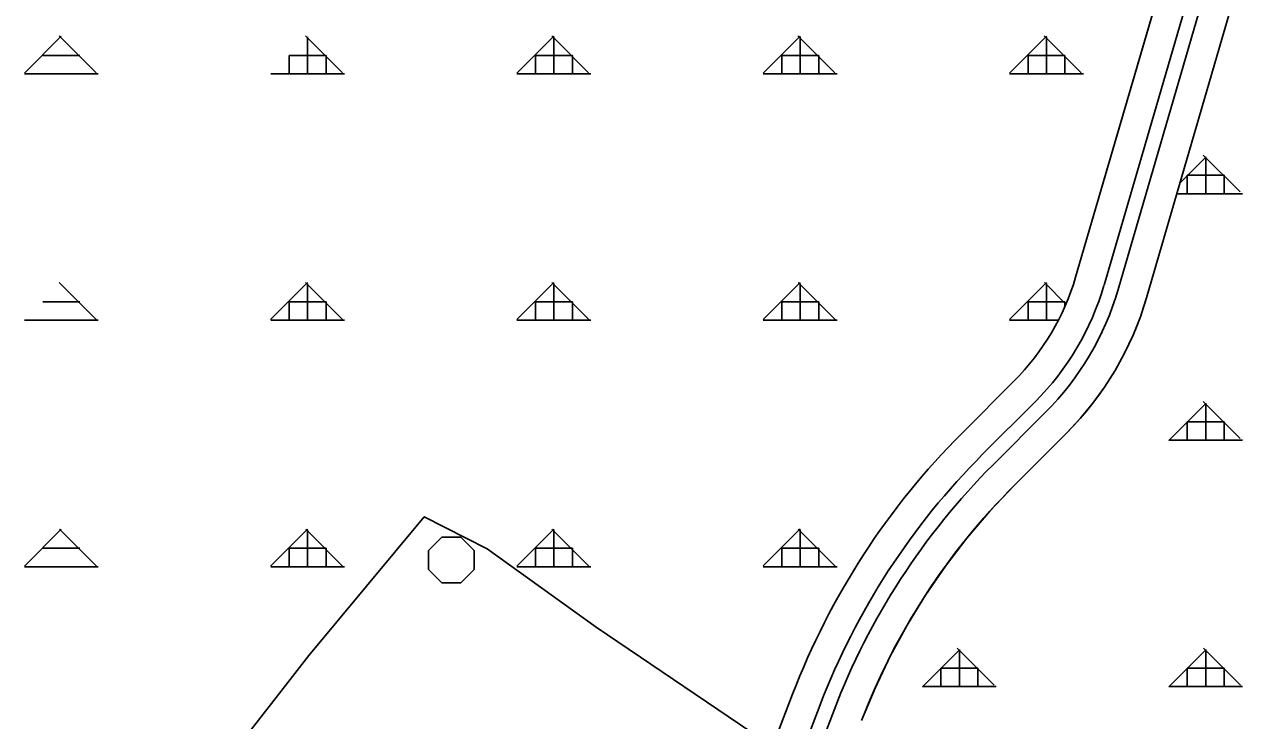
# Model space of a CAD drawing. Extents: x 410727 to 412947, y 4463506 to 4466382.
# Drawn here: x 410964.8 to 411212.1, y 4463966.2 to 4464107.5 of the extents above; entities that cross this region are included whole.
import ezdxf

# ---------------------------------------------------------------- set-up
doc = ezdxf.new("R2010")
doc.units = 0
for name, color, linetype in [('ADAKENARI', 7, 'Continuous'), ('F_ADAKENARI', 7, 'Continuous'), ('KALDIRIM', 7, 'Continuous'), ('PL_AYA_ORMAN', 7, 'Continuous'), ('PL_KA_TARIM_DIGER', 7, 'Continuous'), ('TR_ORMAN', 7, 'Continuous'), ('TR_TARIMALANI', 7, 'Continuous')]:
    doc.layers.add(name, color=color, linetype=linetype)

msp = doc.modelspace()

# ---------------------------------------------------------------- linework, layer by layer
at = {"layer": 'ADAKENARI'}
for p, q in [((411195.09, 4464114.01), (411178.22, 4464056.19)), ((411192.62, 4464051.99), (411209.49, 4464109.81)), ((411165.76, 4464035.13), (411155.1, 4464024.47)), ((411165.71, 4464013.87), (411176.36, 4464024.52)), ((411120.76, 4463971.55), (411116.69, 4463960.92)), ((411126.37, 4463969.41), (411122.3, 4463958.78))]:
    msp.add_line(p, q, dxfattribs=at)
for centre, radius, start, end in [((411130.89, 4464069.99), 49.3, 315, 343.7398), ((411130.89, 4464069.99), 49.3, 315, 343.7398), ((411130.89, 4464069.99), 64.3, 315, 343.7398), ((411130.89, 4464069.99), 64.3, 315, 343.7398), ((411262.18, 4463917.39), 151.43, 135, 159.0442), ((411262.18, 4463917.39), 151.43, 135, 159.0442), ((411262.18, 4463917.39), 136.43, 135, 159.0442), ((411262.18, 4463917.39), 136.43, 135, 159.0442)]:
    msp.add_arc(centre, radius, start, end, dxfattribs=at)
at = {"layer": 'F_ADAKENARI'}
msp.add_line((411120.76, 4463971.55), (411116.69, 4463960.92), dxfattribs=at)
at = {"layer": 'KALDIRIM'}
for p, q in [((411183.98, 4464054.51), (411200.85, 4464112.33)), ((411186.86, 4464053.67), (411203.73, 4464111.49)), ((411159.34, 4464020.23), (411170, 4464030.89)), ((411161.46, 4464018.11), (411172.12, 4464028.77)), ((411126.37, 4463969.41), (411122.3, 4463958.78)), ((411104.47, 4463903.85), (411129.17, 4463968.33))]:
    msp.add_line(p, q, dxfattribs=at)
for centre, radius, start, end in [((411130.89, 4464069.99), 55.3, 315, 343.7398), ((411130.89, 4464069.99), 55.3, 315, 343.7398), ((411130.89, 4464069.99), 58.3, 315, 343.7398), ((411130.89, 4464069.99), 58.3, 315, 343.7398), ((411262.18, 4463917.39), 145.43, 135, 159.0442), ((411262.18, 4463917.39), 145.43, 135, 159.0442), ((411262.18, 4463917.39), 142.43, 135, 159.0442), ((411262.18, 4463917.39), 142.43, 135, 159.0442)]:
    msp.add_arc(centre, radius, start, end, dxfattribs=at)
at = {"layer": 'PL_AYA_ORMAN'}
for points in [[(411178.22, 4464056.19), (411195.09, 4464114.01)], [(411209.49, 4464109.81), (411192.62, 4464051.99), (411191.38, 4464048.15), (411189.89, 4464044.41), (411188.17, 4464040.76), (411186.23, 4464037.23), (411184.06, 4464033.83), (411181.69, 4464030.57), (411179.12, 4464027.46), (411176.36, 4464024.52), (411165.71, 4464013.87), (411160.78, 4464008.68), (411156.14, 4464003.23), (411151.78, 4463997.56), (411147.73, 4463991.66), (411143.99, 4463985.55), (411140.58, 4463979.26), (411137.5, 4463972.8), (411134.77, 4463966.19)], [(411155.1, 4464024.47), (411165.76, 4464035.13)], [(411005.67, 4463957.78), (411022.58, 4463979.41), (411045.99, 4464007.56), (411058.74, 4464001.05), (411080.85, 4463985.15), (411116.69, 4463960.92), (411120.76, 4463971.55)]]:
    msp.add_lwpolyline(points, dxfattribs=at)
for centre, radius, start, end in [((411130.89, 4464069.99), 49.3, 315, 343.7398), ((411262.18, 4463917.39), 151.43, 135, 159.0442)]:
    msp.add_arc(centre, radius, start, end, dxfattribs=at)
at = {"layer": 'PL_KA_TARIM_DIGER'}
msp.add_lwpolyline([(411005.67, 4463957.78), (411022.58, 4463979.41), (411045.99, 4464007.56), (411058.74, 4464001.05), (411080.85, 4463985.15), (411116.69, 4463960.92)], dxfattribs=at)
at = {"layer": 'TR_ORMAN'}
for p, q in [((410964.8, 4464097.53), (410972.3, 4464105.03)), ((410979.36, 4464097.6), (410971.86, 4464105.1)), ((411029.36, 4464097.6), (411021.86, 4464105.1)), ((411022.31, 4464097.41), (411022.31, 4464104.91)), ((411064.8, 4464097.55), (411072.3, 4464105.04)), ((411079.35, 4464097.6), (411071.85, 4464105.1)), ((411072.31, 4464097.41), (411072.31, 4464104.91)), ((411114.8, 4464097.55), (411122.3, 4464105.05)), ((411129.34, 4464097.6), (411121.84, 4464105.1)), ((411122.31, 4464097.41), (411122.31, 4464104.91)), ((411164.8, 4464097.56), (411172.3, 4464105.06)), ((411179.33, 4464097.6), (411171.83, 4464105.1)), ((411172.31, 4464097.41), (411172.31, 4464104.91)), ((410968.56, 4464101.16), (410976.06, 4464101.16)), ((411018.56, 4464097.41), (411018.56, 4464101.16)), ((411018.56, 4464101.16), (411026.06, 4464101.16)), ((411026.06, 4464097.41), (411026.06, 4464101.16)), ((411068.56, 4464097.41), (411068.56, 4464101.16)), ((411068.56, 4464101.16), (411076.06, 4464101.16)), ((411076.06, 4464097.41), (411076.06, 4464101.16)), ((411118.56, 4464097.41), (411118.56, 4464101.16)), ((411118.56, 4464101.16), (411126.06, 4464101.16)), ((411126.06, 4464097.41), (411126.06, 4464101.16)), ((411168.56, 4464097.41), (411168.56, 4464101.16)), ((411168.56, 4464101.16), (411176.06, 4464101.16)), ((411176.06, 4464097.41), (411176.06, 4464101.16)), ((410964.81, 4464097.41), (410979.81, 4464097.41)), ((411014.81, 4464097.41), (411029.81, 4464097.41)), ((411064.81, 4464097.41), (411079.81, 4464097.41)), ((411114.81, 4464097.41), (411129.81, 4464097.41)), ((411164.81, 4464097.41), (411179.81, 4464097.41)), ((411199.43, 4464075.33), (411204.62, 4464080.52)), ((411199.43, 4464075.33), (411204.62, 4464080.52)), ((411199.43, 4464075.33), (411204.62, 4464080.52)), ((411199.43, 4464075.33), (411204.62, 4464080.52)), ((411211.6, 4464073.45), (411204.1, 4464080.95)), ((411211.6, 4464073.45), (411204.1, 4464080.95)), ((411211.6, 4464073.45), (411204.1, 4464080.95)), ((411211.6, 4464073.45), (411204.1, 4464080.95)), ((411204.62, 4464073.09), (411204.62, 4464080.59)), ((411204.62, 4464073.09), (411204.62, 4464080.59)), ((411204.62, 4464073.09), (411204.62, 4464080.59)), ((411204.62, 4464073.09), (411204.62, 4464080.59)), ((411200.87, 4464073.09), (411200.87, 4464076.84)), ((411200.87, 4464076.84), (411208.37, 4464076.84)), ((411200.87, 4464073.09), (411200.87, 4464076.84)), ((411200.87, 4464076.84), (411208.37, 4464076.84)), ((411200.87, 4464073.09), (411200.87, 4464076.84)), ((411200.87, 4464076.84), (411208.37, 4464076.84)), ((411200.87, 4464073.09), (411200.87, 4464076.84)), ((411200.87, 4464076.84), (411208.37, 4464076.84)), ((411208.37, 4464073.09), (411208.37, 4464076.84)), ((411208.37, 4464073.09), (411208.37, 4464076.84)), ((411208.37, 4464073.09), (411208.37, 4464076.84)), ((411208.37, 4464073.09), (411208.37, 4464076.84)), ((411198.78, 4464073.09), (411212.12, 4464073.09)), ((411198.78, 4464073.09), (411212.12, 4464073.09)), ((411198.78, 4464073.09), (411212.12, 4464073.09)), ((411198.78, 4464073.09), (411212.12, 4464073.09)), ((410979.39, 4464047.58), (410971.9, 4464055.08)), ((411014.8, 4464047.55), (411022.3, 4464055.05)), ((411029.39, 4464047.58), (411021.89, 4464055.08)), ((411022.31, 4464047.41), (411022.31, 4464054.91)), ((411064.8, 4464047.55), (411072.3, 4464055.05)), ((411079.38, 4464047.58), (411071.88, 4464055.08)), ((411072.31, 4464047.41), (411072.31, 4464054.91)), ((411114.8, 4464047.56), (411122.3, 4464055.06)), ((411129.37, 4464047.58), (411121.87, 4464055.08)), ((411122.31, 4464047.41), (411122.31, 4464054.91)), ((411164.8, 4464047.57), (411172.3, 4464055.07)), ((411176.25, 4464050.69), (411171.87, 4464055.08)), ((411172.31, 4464047.41), (411172.31, 4464054.91)), ((410968.56, 4464051.16), (410976.06, 4464051.16)), ((410968.56, 4464051.16), (410976.06, 4464051.16)), ((411018.56, 4464047.41), (411018.56, 4464051.16)), ((411018.56, 4464051.16), (411026.06, 4464051.16)), ((411018.56, 4464051.16), (411026.06, 4464051.16)), ((411026.06, 4464047.41), (411026.06, 4464051.16)), ((411068.56, 4464047.41), (411068.56, 4464051.16)), ((411068.56, 4464051.16), (411076.06, 4464051.16)), ((411068.56, 4464051.16), (411076.06, 4464051.16)), ((411076.06, 4464047.41), (411076.06, 4464051.16)), ((411118.56, 4464047.41), (411118.56, 4464051.16)), ((411118.56, 4464051.16), (411126.06, 4464051.16)), ((411118.56, 4464051.16), (411126.06, 4464051.16)), ((411126.06, 4464047.41), (411126.06, 4464051.16)), ((411168.56, 4464047.41), (411168.56, 4464051.16)), ((411168.56, 4464051.16), (411176.06, 4464051.16)), ((411168.56, 4464051.16), (411176.06, 4464051.16)), ((411176.06, 4464050.24), (411176.06, 4464051.16)), ((411176.06, 4464050.24), (411176.06, 4464051.16)), ((410964.81, 4464047.41), (410979.81, 4464047.41)), ((411014.81, 4464047.41), (411029.81, 4464047.41)), ((411064.81, 4464047.41), (411079.81, 4464047.41)), ((411114.81, 4464047.41), (411129.81, 4464047.41)), ((411164.81, 4464047.41), (411174.71, 4464047.41)), ((411197.12, 4464023.03), (411204.62, 4464030.53)), ((411197.12, 4464023.03), (411204.62, 4464030.53)), ((411197.12, 4464023.03), (411204.62, 4464030.53)), ((411197.12, 4464023.03), (411204.62, 4464030.53)), ((411211.63, 4464023.43), (411204.13, 4464030.93)), ((411211.63, 4464023.43), (411204.13, 4464030.93)), ((411211.63, 4464023.43), (411204.13, 4464030.93)), ((411211.63, 4464023.43), (411204.13, 4464030.93)), ((411204.62, 4464023.09), (411204.62, 4464030.59)), ((411204.62, 4464023.09), (411204.62, 4464030.59)), ((411204.62, 4464023.09), (411204.62, 4464030.59)), ((411204.62, 4464023.09), (411204.62, 4464030.59)), ((411200.87, 4464023.09), (411200.87, 4464026.84)), ((411200.87, 4464026.84), (411208.37, 4464026.84)), ((411200.87, 4464023.09), (411200.87, 4464026.84)), ((411200.87, 4464026.84), (411208.37, 4464026.84)), ((411200.87, 4464023.09), (411200.87, 4464026.84)), ((411200.87, 4464026.84), (411208.37, 4464026.84)), ((411200.87, 4464023.09), (411200.87, 4464026.84)), ((411200.87, 4464026.84), (411208.37, 4464026.84)), ((411208.37, 4464023.09), (411208.37, 4464026.84)), ((411208.37, 4464023.09), (411208.37, 4464026.84)), ((411208.37, 4464023.09), (411208.37, 4464026.84)), ((411208.37, 4464023.09), (411208.37, 4464026.84)), ((411197.12, 4464023.09), (411212.12, 4464023.09)), ((411197.12, 4464023.09), (411212.12, 4464023.09)), ((411197.12, 4464023.09), (411212.12, 4464023.09)), ((411197.12, 4464023.09), (411212.12, 4464023.09)), ((410964.8, 4463997.55), (410972.3, 4464005.05)), ((410979.43, 4463997.55), (410971.93, 4464005.05)), ((411014.8, 4463997.55), (411022.3, 4464005.05)), ((411029.42, 4463997.55), (411021.92, 4464005.05)), ((411022.31, 4463997.41), (411022.31, 4464004.91)), ((411064.8, 4463997.56), (411072.3, 4464005.06)), ((411079.41, 4463997.55), (411071.91, 4464005.05)), ((411072.31, 4463997.41), (411072.31, 4464004.91)), ((411114.8, 4463997.57), (411122.3, 4464005.07)), ((411129.4, 4463997.55), (411121.9, 4464005.05)), ((411122.31, 4463997.41), (411122.31, 4464004.91)), ((410968.56, 4464001.16), (410976.06, 4464001.16)), ((411018.56, 4463997.41), (411018.56, 4464001.16)), ((411018.56, 4464001.16), (411026.06, 4464001.16)), ((411026.06, 4463997.41), (411026.06, 4464001.16)), ((411068.56, 4463997.41), (411068.56, 4464001.16)), ((411068.56, 4464001.16), (411076.06, 4464001.16)), ((411076.06, 4463997.41), (411076.06, 4464001.16)), ((411118.56, 4463997.41), (411118.56, 4464001.16)), ((411118.56, 4464001.16), (411126.06, 4464001.16)), ((411126.06, 4463997.41), (411126.06, 4464001.16)), ((410964.81, 4463997.41), (410979.81, 4463997.41)), ((411014.81, 4463997.41), (411029.81, 4463997.41)), ((411064.81, 4463997.41), (411079.81, 4463997.41)), ((411114.81, 4463997.41), (411129.81, 4463997.41)), ((411147.12, 4463973.03), (411154.62, 4463980.53)), ((411147.12, 4463973.03), (411154.62, 4463980.53)), ((411147.12, 4463973.03), (411154.62, 4463980.53)), ((411147.12, 4463973.03), (411154.62, 4463980.53)), ((411161.67, 4463973.41), (411154.17, 4463980.9)), ((411161.67, 4463973.41), (411154.17, 4463980.9)), ((411161.67, 4463973.41), (411154.17, 4463980.9)), ((411161.67, 4463973.41), (411154.17, 4463980.9)), ((411154.62, 4463973.09), (411154.62, 4463980.59)), ((411154.62, 4463973.09), (411154.62, 4463980.59)), ((411154.62, 4463973.09), (411154.62, 4463980.59)), ((411154.62, 4463973.09), (411154.62, 4463980.59)), ((411197.12, 4463973.03), (411204.62, 4463980.53)), ((411197.12, 4463973.03), (411204.62, 4463980.53)), ((411197.12, 4463973.03), (411204.62, 4463980.53)), ((411197.12, 4463973.03), (411204.62, 4463980.53)), ((411211.67, 4463973.41), (411204.17, 4463980.9)), ((411211.67, 4463973.41), (411204.17, 4463980.9)), ((411211.67, 4463973.41), (411204.17, 4463980.9)), ((411211.67, 4463973.41), (411204.17, 4463980.9)), ((411204.62, 4463973.09), (411204.62, 4463980.59)), ((411204.62, 4463973.09), (411204.62, 4463980.59)), ((411204.62, 4463973.09), (411204.62, 4463980.59)), ((411204.62, 4463973.09), (411204.62, 4463980.59)), ((411150.87, 4463973.09), (411150.87, 4463976.84)), ((411150.87, 4463976.84), (411158.37, 4463976.84)), ((411150.87, 4463973.09), (411150.87, 4463976.84)), ((411150.87, 4463976.84), (411158.37, 4463976.84)), ((411150.87, 4463973.09), (411150.87, 4463976.84)), ((411150.87, 4463976.84), (411158.37, 4463976.84)), ((411150.87, 4463973.09), (411150.87, 4463976.84)), ((411150.87, 4463976.84), (411158.37, 4463976.84)), ((411158.37, 4463973.09), (411158.37, 4463976.84)), ((411158.37, 4463973.09), (411158.37, 4463976.84)), ((411158.37, 4463973.09), (411158.37, 4463976.84)), ((411158.37, 4463973.09), (411158.37, 4463976.84)), ((411200.87, 4463973.09), (411200.87, 4463976.84)), ((411200.87, 4463976.84), (411208.37, 4463976.84)), ((411200.87, 4463973.09), (411200.87, 4463976.84)), ((411200.87, 4463976.84), (411208.37, 4463976.84)), ((411200.87, 4463973.09), (411200.87, 4463976.84)), ((411200.87, 4463976.84), (411208.37, 4463976.84)), ((411200.87, 4463973.09), (411200.87, 4463976.84)), ((411200.87, 4463976.84), (411208.37, 4463976.84)), ((411208.37, 4463973.09), (411208.37, 4463976.84)), ((411208.37, 4463973.09), (411208.37, 4463976.84)), ((411208.37, 4463973.09), (411208.37, 4463976.84)), ((411208.37, 4463973.09), (411208.37, 4463976.84)), ((411147.12, 4463973.09), (411162.12, 4463973.09)), ((411147.12, 4463973.09), (411162.12, 4463973.09)), ((411147.12, 4463973.09), (411162.12, 4463973.09)), ((411147.12, 4463973.09), (411162.12, 4463973.09)), ((411197.12, 4463973.09), (411212.12, 4463973.09)), ((411197.12, 4463973.09), (411212.12, 4463973.09)), ((411197.12, 4463973.09), (411212.12, 4463973.09)), ((411197.12, 4463973.09), (411212.12, 4463973.09))]:
    msp.add_line(p, q, dxfattribs=at)
at = {"layer": 'TR_TARIMALANI'}
for p, q in [((411046.84, 4464000.7), (411049.55, 4464003.41)), ((411049.56, 4464003.41), (411053.39, 4464003.41)), ((411056.09, 4464000.7), (411053.39, 4464003.41)), ((411046.85, 4463996.87), (411046.85, 4464000.7)), ((411056.1, 4463996.87), (411056.1, 4464000.7)), ((411049.55, 4463994.16), (411046.85, 4463996.87)), ((411053.38, 4463994.16), (411056.09, 4463996.87)), ((411049.56, 4463994.16), (411053.39, 4463994.16))]:
    msp.add_line(p, q, dxfattribs=at)

doc.saveas('drawing.dxf')
